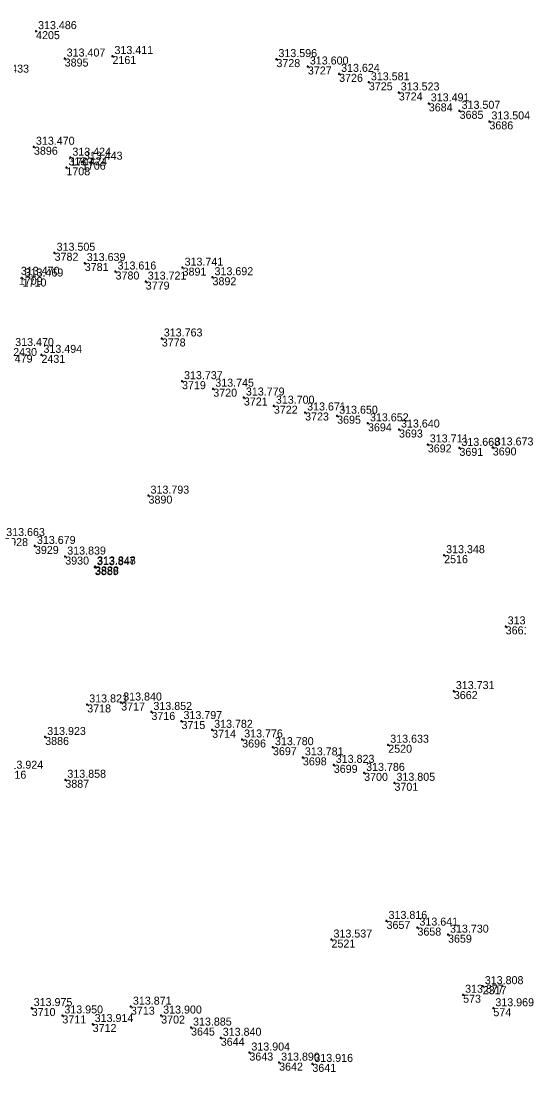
# Model space of a CAD drawing. Extents: x -829398 to -819400, y -1074439 to -1067977.
# Drawn here: x -820493.6 to -820418.9, y -1068853.5 to -1068695.8 of the extents above; entities that cross this region are included whole.
import ezdxf

# ---------------------------------------------------------------- set-up
doc = ezdxf.new("R2010")
doc.units = 0
for name, color, linetype in [('Vrstva 60', 7, 'Continuous'), ('Vrstva 61', 7, 'Continuous'), ('Čísla bodů_doměření_2012', 7, 'Continuous')]:
    doc.layers.add(name, color=color, linetype=linetype)

# ---------------------------------------------------------------- blocks, each defined once
blk = doc.blocks.new('BOD')
at = {"layer": 'Čísla bodů_doměření_2012'}
for p, q in [((-0.15, 0), (0.15, 0)), ((0, -0.15), (0, 0.15))]:
    blk.add_line(p, q, dxfattribs=at)

msp = doc.modelspace()

# ---------------------------------------------------------------- block references
at = {"layer": 'Vrstva 60'}
for p in [(-820491.325, -1068697.327), (-820487.031, -1068701.437), (-820479.861, -1068701.059), (-820455.259, -1068701.52), (-820450.541, -1068702.63), (-820445.852, -1068703.734), (-820441.385, -1068705.004), (-820436.895, -1068706.52), (-820432.393, -1068708.157), (-820427.766, -1068709.28), (-820423.295, -1068710.866), (-820491.644, -1068714.669), (-820486.178, -1068716.305), (-820486.777, -1068717.759), (-820484.455, -1068716.911), (-820488.543, -1068730.569), (-820484.017, -1068732.106), (-820479.395, -1068733.383), (-820469.338, -1068732.805), (-820493.339, -1068734.433), (-820474.869, -1068734.89), (-820464.844, -1068734.24), (-820472.457, -1068743.427), (-820490.517, -1068745.881), (-820469.424, -1068749.831), (-820464.733, -1068750.96), (-820460.141, -1068752.281), (-820455.642, -1068753.507), (-820450.951, -1068754.53), (-820446.146, -1068755.014), (-820441.519, -1068756.155), (-820436.86, -1068757.082), (-820432.543, -1068759.318), (-820427.796, -1068759.835), (-820422.796, -1068759.773), (-820474.448, -1068766.997), (-820491.498, -1068774.546), (-820486.949, -1068776.141), (-820430.09, -1068775.931), (-820482.502, -1068777.725), (-820482.463, -1068777.611), (-820420.856, -1068786.61), (-820428.633, -1068796.317), (-820483.648, -1068798.321), (-820478.548, -1068798.031), (-820474.017, -1068799.447), (-820469.503, -1068800.812), (-820489.958, -1068803.198), (-820464.902, -1068802.128), (-820460.397, -1068803.576), (-820455.778, -1068804.731), (-820438.478, -1068804.366), (-820451.287, -1068806.256), (-820446.653, -1068807.382), (-820486.932, -1068809.621), (-820442.096, -1068808.588), (-820437.544, -1068810.078), (-820438.732, -1068830.792), (-820434.096, -1068831.794), (-820429.506, -1068832.853), (-820446.991, -1068833.589), (-820424.293, -1068840.581), (-820427.243, -1068841.864), (-820491.983, -1068843.866), (-820477.094, -1068843.654), (-820422.702, -1068843.892), (-820487.381, -1068844.97), (-820472.552, -1068844.988), (-820482.832, -1068846.26), (-820468.071, -1068846.79), (-820463.612, -1068848.321), (-820459.315, -1068850.536), (-820454.853, -1068852.046), (-820449.864, -1068852.235)]:
    msp.add_blockref('BOD', p, dxfattribs=at)

# ---------------------------------------------------------------- texts
for s, p in [('4205', (-820491.325, -1068698.527)), ('3895', (-820487.031, -1068702.637)), ('2161', (-820479.861, -1068702.259)), ('3728', (-820455.259, -1068702.72)), ('3727', (-820450.541, -1068703.83)), ('3726', (-820445.852, -1068704.934)), ('3725', (-820441.385, -1068706.204)), ('3724', (-820436.895, -1068707.72)), ('3684', (-820432.393, -1068709.357)), ('3685', (-820427.766, -1068710.48)), ('3686', (-820423.295, -1068712.066)), ('3896', (-820491.644, -1068715.869)), ('1707', (-820486.178, -1068717.505)), ('1708', (-820486.777, -1068718.959)), ('1706', (-820484.455, -1068718.111)), ('3782', (-820488.543, -1068731.769)), ('3781', (-820484.017, -1068733.306)), ('3780', (-820479.395, -1068734.583)), ('3891', (-820469.338, -1068734.005)), ('1709', (-820493.912, -1068735.375)), ('1710', (-820493.339, -1068735.633)), ('3779', (-820474.869, -1068736.09)), ('3892', (-820464.844, -1068735.44)), ('2430', (-820494.759, -1068746.056)), ('3778', (-820472.457, -1068744.627)), ('2431', (-820490.517, -1068747.081)), ('3719', (-820469.424, -1068751.031)), ('3720', (-820464.733, -1068752.16)), ('3721', (-820460.141, -1068753.481)), ('3722', (-820455.642, -1068754.707)), ('3723', (-820450.951, -1068755.73)), ('3695', (-820446.146, -1068756.214)), ('3694', (-820441.519, -1068757.355)), ('3693', (-820436.86, -1068758.282)), ('3692', (-820432.543, -1068760.518)), ('3691', (-820427.796, -1068761.035)), ('3690', (-820422.796, -1068760.973)), ('3890', (-820474.448, -1068768.197)), ('3928', (-820496.108, -1068774.564)), ('3929', (-820491.498, -1068775.746)), ('3930', (-820486.949, -1068777.341)), ('2516', (-820430.09, -1068777.131)), ('3889', (-820482.502, -1068778.925)), ('3888', (-820482.463, -1068778.811)), ('3661', (-820420.856, -1068787.81)), ('3662', (-820428.633, -1068797.517)), ('3718', (-820483.648, -1068799.521)), ('3717', (-820478.548, -1068799.231)), ('3716', (-820474.017, -1068800.647)), ('3715', (-820469.503, -1068802.012)), ('3886', (-820489.958, -1068804.398)), ('3714', (-820464.902, -1068803.328)), ('3696', (-820460.397, -1068804.776)), ('3697', (-820455.778, -1068805.931)), ('2520', (-820438.478, -1068805.566)), ('3698', (-820451.287, -1068807.456)), ('3699', (-820446.653, -1068808.582)), ('3916', (-820496.359, -1068809.463)), ('3700', (-820442.096, -1068809.788)), ('3887', (-820486.932, -1068810.821)), ('3701', (-820437.544, -1068811.278)), ('3657', (-820438.732, -1068831.992)), ('3658', (-820434.096, -1068832.994)), ('3659', (-820429.506, -1068834.053)), ('2521', (-820446.991, -1068834.789)), ('2317', (-820424.293, -1068841.781)), ('573', (-820427.243, -1068843.064)), ('3710', (-820491.983, -1068845.066)), ('3713', (-820477.094, -1068844.854)), ('574', (-820422.702, -1068845.092)), ('3711', (-820487.381, -1068846.17)), ('3702', (-820472.552, -1068846.188)), ('3712', (-820482.832, -1068847.46)), ('3645', (-820468.071, -1068847.99)), ('3644', (-820463.612, -1068849.521)), ('3643', (-820459.315, -1068851.736)), ('3642', (-820454.853, -1068853.246)), ('3641', (-820449.864, -1068853.435))]:
    msp.add_text(s, height=1.2, dxfattribs=at).set_placement(p)
at = {"layer": 'Vrstva 61'}
for s, p in [('313.486', (-820491.025, -1068697.027)), ('313.407', (-820486.731, -1068701.137)), ('313.411', (-820479.561, -1068700.759)), ('313.596', (-820454.959, -1068701.22)), ('313.600', (-820450.241, -1068702.33)), ('313.624', (-820445.552, -1068703.434)), ('313.433', (-820498.184, -1068703.552)), ('313.581', (-820441.085, -1068704.704)), ('313.523', (-820436.595, -1068706.22)), ('313.491', (-820432.093, -1068707.857)), ('313.507', (-820427.466, -1068708.98)), ('313.504', (-820422.995, -1068710.566)), ('313.470', (-820491.344, -1068714.369)), ('313.424', (-820485.878, -1068716.005)), ('313.424', (-820486.477, -1068717.459)), ('313.443', (-820484.155, -1068716.611)), ('313.505', (-820488.243, -1068730.269)), ('313.639', (-820483.717, -1068731.806)), ('313.616', (-820479.095, -1068733.083)), ('313.741', (-820469.038, -1068732.505)), ('313.470', (-820493.612, -1068733.875)), ('313.469', (-820493.039, -1068734.133)), ('313.721', (-820474.569, -1068734.59)), ('313.692', (-820464.544, -1068733.94)), ('313.763', (-820472.157, -1068743.127)), ('313.470', (-820494.459, -1068744.556)), ('313.494', (-820490.217, -1068745.581)), ('313.479', (-820497.65, -1068747.046)), ('313.737', (-820469.124, -1068749.531)), ('313.745', (-820464.433, -1068750.66)), ('313.779', (-820459.841, -1068751.981)), ('313.700', (-820455.342, -1068753.207)), ('313.671', (-820450.651, -1068754.23)), ('313.650', (-820445.846, -1068754.714)), ('313.652', (-820441.219, -1068755.855)), ('313.640', (-820436.56, -1068756.782)), ('313.711', (-820432.243, -1068759.018)), ('313.668', (-820427.496, -1068759.535)), ('313.673', (-820422.496, -1068759.473)), ('313.793', (-820474.148, -1068766.697)), ('313.663', (-820495.808, -1068773.064)), ('313.679', (-820491.198, -1068774.246)), ('313.839', (-820486.649, -1068775.841)), ('313.348', (-820429.79, -1068775.631)), ('313.847', (-820482.202, -1068777.425)), ('313.848', (-820482.163, -1068777.311)), ('313.569', (-820420.556, -1068786.31)), ('313.731', (-820428.333, -1068796.017)), ('313.821', (-820483.348, -1068798.021)), ('313.840', (-820478.248, -1068797.731)), ('313.852', (-820473.717, -1068799.147)), ('313.797', (-820469.203, -1068800.512)), ('313.782', (-820464.602, -1068801.828)), ('313.923', (-820489.658, -1068802.898)), ('313.776', (-820460.097, -1068803.276)), ('313.780', (-820455.478, -1068804.431)), ('313.633', (-820438.178, -1068804.066)), ('313.781', (-820450.987, -1068805.956)), ('313.823', (-820446.353, -1068807.082)), ('313.924', (-820496.059, -1068807.963)), ('313.786', (-820441.796, -1068808.288)), ('313.858', (-820486.632, -1068809.321)), ('313.805', (-820437.244, -1068809.778)), ('313.816', (-820438.432, -1068830.492)), ('313.641', (-820433.796, -1068831.494)), ('313.730', (-820429.206, -1068832.553)), ('313.537', (-820446.691, -1068833.289)), ('313.808', (-820423.993, -1068840.281)), ('313.877', (-820426.943, -1068841.564)), ('313.975', (-820491.683, -1068843.566)), ('313.871', (-820476.794, -1068843.354)), ('313.969', (-820422.402, -1068843.592)), ('313.950', (-820487.081, -1068844.67)), ('313.900', (-820472.252, -1068844.688)), ('313.914', (-820482.532, -1068845.96)), ('313.885', (-820467.771, -1068846.49)), ('313.840', (-820463.312, -1068848.021)), ('313.904', (-820459.015, -1068850.236)), ('313.890', (-820454.553, -1068851.746)), ('313.916', (-820449.564, -1068851.935))]:
    msp.add_text(s, height=1.2, dxfattribs=at).set_placement(p)

doc.saveas('drawing.dxf')
